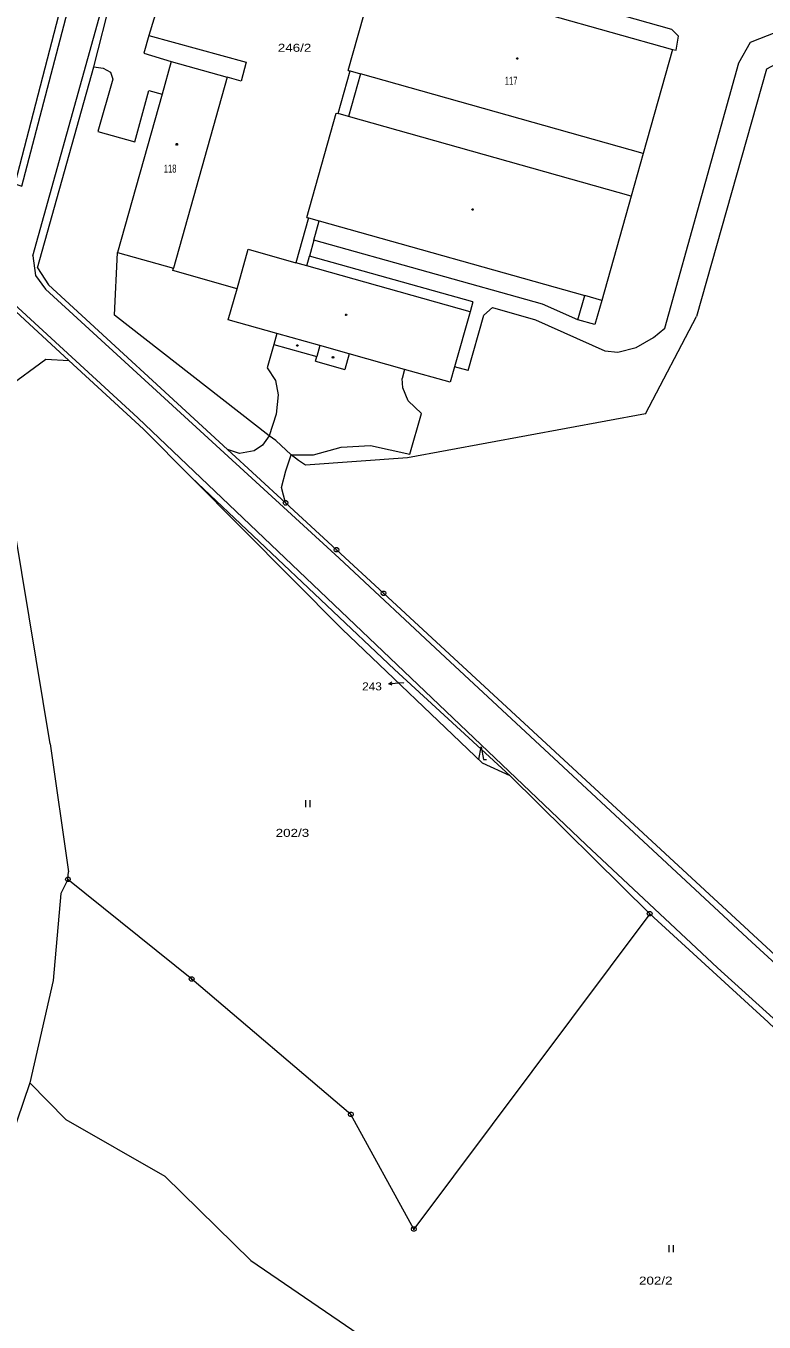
# Model space of a CAD drawing. Extents: x -687390 to -684106, y -954833 to -951648.
# Drawn here: x -686632.4 to -686475.8, y -952373.7 to -952098.4 of the extents above; entities that cross this region are included whole.
import ezdxf
from ezdxf.enums import TextEntityAlignment as Align

# ---------------------------------------------------------------- set-up
doc = ezdxf.new("R2010")
doc.units = 0
doc.header["$LTSCALE"] = 0.68
for name, color, linetype, lineweight in [('1', 7, 'Continuous', 13), ('3', 7, 'Continuous', 13), ('4', 7, 'Continuous', 13), ('5', 7, 'Continuous', 13), ('7', 7, 'Continuous', 13), ('8', 7, 'Continuous', 13)]:
    doc.layers.add(name, color=color, linetype=linetype, lineweight=lineweight)
doc.layers.add('2', color=7, linetype='Continuous')

msp = doc.modelspace()

# ---------------------------------------------------------------- linework, layer by layer
at = {"layer": '1'}
for p, q in [((-686563.98, -952107.85), (-686557.76, -952085.75)), ((-686555.17, -952086.48), (-686495.19, -952103.37)), ((-686617.95, -952107.08), (-686612.96, -952087.48)), ((-686624.07, -952090.85), (-686634.75, -952131.94)), ((-686495.19, -952103.37), (-686501.42, -952125.46)), ((-686629.93, -952149.75), (-686617.95, -952107.08)), ((-686566.16, -952117), (-686563.61, -952107.95)), ((-686563.98, -952107.85), (-686563.61, -952107.95)), ((-686561.36, -952108.59), (-686563.91, -952117.63)), ((-686501.42, -952125.46), (-686561.36, -952108.59)), ((-686589.68, -952109.27), (-686601.09, -952149.84)), ((-686603.49, -952112.89), (-686612.94, -952146.51)), ((-686572.77, -952139.06), (-686566.53, -952116.89)), ((-686566.53, -952116.89), (-686566.16, -952117)), ((-686503.96, -952134.51), (-686563.91, -952117.63)), ((-686503.96, -952134.51), (-686510.2, -952156.67)), ((-686572.4, -952139.16), (-686575.09, -952148.7)), ((-686572.77, -952139.06), (-686572.4, -952139.16)), ((-686571.28, -952143.88), (-686570.13, -952139.8)), ((-686570.13, -952139.8), (-686513.82, -952155.65)), ((-686571.28, -952143.88), (-686572.22, -952147.27)), ((-686612.94, -952146.51), (-686601.09, -952149.84)), ((-686587.59, -952154.21), (-686585.21, -952145.82)), ((-686585.21, -952145.82), (-686575.09, -952148.7)), ((-686572.8, -952149.35), (-686572.22, -952147.27)), ((-686538.12, -952159.14), (-686572.8, -952149.35)), ((-686589.46, -952160.82), (-686587.59, -952154.21)), ((-686579.15, -952163.72), (-686589.46, -952160.82)), ((-686538.12, -952159.14), (-686541.41, -952170.77)), ((-686500.9, -952180.79), (-686490.13, -952160.12)), ((-686579.15, -952163.72), (-686579.8, -952166.05)), ((-686579.8, -952166.05), (-686570.67, -952168.59)), ((-686570.96, -952169.6), (-686570.67, -952168.59)), ((-686563.8, -952168.03), (-686564.73, -952171.34)), ((-686552.04, -952171.33), (-686563.8, -952168.03)), ((-686623.24, -952169.45), (-686607.45, -952184.04)), ((-686570.96, -952169.6), (-686564.73, -952171.34)), ((-686542.35, -952174.06), (-686552.04, -952171.33)), ((-686541.41, -952170.77), (-686542.35, -952174.06)), ((-686597.24, -952194.26), (-686607.45, -952184.04)), ((-686577.28, -952199.69), (-686566.48, -952209.64)), ((-686566.48, -952209.64), (-686556.49, -952218.88)), ((-686437.02, -952329.46), (-686556.49, -952218.88)), ((-686529.63, -952257.62), (-686554.18, -952235.05)), ((-686627.26, -952250.86), (-686623.32, -952278.06)), ((-686500.03, -952286.93), (-686529.63, -952257.62)), ((-686623.46, -952279.64), (-686623.32, -952278.06))]:
    msp.add_line(p, q, dxfattribs=at)
for points in [[(-686458.31, -952095.01), (-686458.62, -952098.41), (-686459.41, -952099.05), (-686475.26, -952107.57), (-686490.13, -952160.12)], [(-686606.29, -952100.39), (-686607.34, -952104.2), (-686601.54, -952105.97), (-686603.49, -952112.89)], [(-686606.29, -952100.39), (-686585.65, -952106.09), (-686586.71, -952110.12), (-686589.68, -952109.27)], [(-686629.93, -952149.75), (-686627.56, -952153.39), (-686589.59, -952188.35)], [(-686623.24, -952169.45), (-686641.99, -952152.16), (-686644.75, -952175.43)], [(-686510.2, -952156.67), (-686511.69, -952161.77), (-686515.24, -952160.79), (-686513.82, -952155.65)], [(-686627.26, -952250.86), (-686637.68, -952187.53), (-686637.52, -952181.59), (-686636.46, -952175.22), (-686628.12, -952169.13), (-686623.24, -952169.45)], [(-686500.9, -952180.79), (-686551.41, -952190.14), (-686573.08, -952191.7), (-686574.56, -952190.71), (-686576.11, -952189.49)], [(-686589.59, -952188.35), (-686577.28, -952199.69), (-686578.13, -952196.45)], [(-686578.13, -952196.45), (-686577.26, -952192.85), (-686576.11, -952189.49)], [(-686529.63, -952257.62), (-686535.51, -952254.94), (-686565.29, -952226.49), (-686597.24, -952194.26), (-686554.18, -952235.05)], [(-686623.46, -952279.64), (-686624.96, -952282.62), (-686626.61, -952301.13), (-686631.53, -952322.87), (-686641.34, -952351.45), (-686652.22, -952362.81), (-686659.63, -952369.13), (-686648.08, -952374.71), (-686634.56, -952381.48), (-686619.46, -952386.48), (-686599.68, -952383.77), (-686603.98, -952392.18), (-686598.64, -952402.07), (-686585.34, -952406.85), (-686566.31, -952418.36), (-686550.51, -952430.86), (-686541.6, -952432.87), (-686525.56, -952458.37), (-686521.93, -952464.8)], [(-686380.07, -952400.11), (-686419.13, -952362.9), (-686474.9, -952309.94), (-686500.03, -952286.93), (-686550.07, -952353.9), (-686563.44, -952329.54), (-686597.2, -952300.8), (-686623.46, -952279.64)], [(-686631.53, -952322.87), (-686623.89, -952330.65), (-686602.88, -952342.69), (-686584.63, -952360.57), (-686544.5, -952388.07), (-686500.88, -952427.16), (-686489.41, -952411.8), (-686486.74, -952409.41), (-686470.09, -952406.69), (-686457.34, -952423.89)]]:
    msp.add_lwpolyline(points, dxfattribs=at)
at = {"layer": '3'}
for p, q in [((-686573.06, -952262.8), (-686573.06, -952264.3)), ((-686572.06, -952264.3), (-686572.06, -952262.8)), ((-686495.98, -952357.31), (-686495.98, -952358.81)), ((-686494.98, -952358.81), (-686494.98, -952357.31))]:
    msp.add_line(p, q, dxfattribs=at)
msp.add_lwpolyline([(-686536.302, -952254.17), (-686535.8, -952251.49), (-686535.298, -952254.17), (-686534.628, -952254.17)], dxfattribs=at)
at = {"layer": '4'}
for p, q in [((-686630.91, -952147.24), (-686613.98, -952086.25)), ((-686604.48, -952094.39), (-686606.29, -952100.39)), ((-686495.19, -952103.37), (-686494.39, -952103.57)), ((-686601.54, -952105.97), (-686589.68, -952109.27)), ((-686563.61, -952107.95), (-686561.36, -952108.59)), ((-686606.28, -952112.13), (-686603.49, -952112.89)), ((-686563.91, -952117.63), (-686566.16, -952117)), ((-686501.42, -952125.46), (-686503.96, -952134.51)), ((-686572.4, -952139.16), (-686570.13, -952139.8)), ((-686630.91, -952147.24), (-686630.38, -952151.39)), ((-686601.23, -952150.35), (-686601.09, -952149.84)), ((-686572.8, -952149.35), (-686575.09, -952148.7)), ((-686537.56, -952156.98), (-686572.22, -952147.27)), ((-686641.87, -952151.11), (-686608.66, -952181.61)), ((-686587.59, -952154.21), (-686601.23, -952150.35)), ((-686537.56, -952156.98), (-686538.12, -952159.14)), ((-686510.2, -952156.67), (-686513.82, -952155.65)), ((-686570.03, -952166.28), (-686579.15, -952163.72)), ((-686570.03, -952166.28), (-686570.67, -952168.59)), ((-686563.8, -952168.03), (-686570.03, -952166.28)), ((-686552.04, -952171.33), (-686552.58, -952173.24)), ((-686538.52, -952171.59), (-686541.41, -952170.77)), ((-686485.61, -952298.39), (-686473.8, -952309.08))]:
    msp.add_line(p, q, dxfattribs=at)
for points in [[(-686634.75, -952131.94), (-686633.22, -952132.4), (-686602.22, -952013.72)], [(-686494.39, -952103.57), (-686493.89, -952100.6), (-686495.3, -952099.13), (-686553.02, -952082.78), (-686554.1, -952082.73)], [(-686538.52, -952171.59), (-686535.19, -952159.83), (-686533.41, -952158.16), (-686524.27, -952160.78), (-686509.57, -952167.38), (-686506.81, -952167.68), (-686502.92, -952166.7), (-686499.22, -952164.59), (-686496.84, -952162.61), (-686481.09, -952106.22), (-686478.65, -952101.84), (-686473.06, -952099.64), (-686469.49, -952096.79), (-686467.86, -952094.29)], [(-686617.95, -952107.08), (-686615.96, -952107.33), (-686614.44, -952108.23), (-686613.91, -952109.67), (-686617.09, -952120.82), (-686609.24, -952123), (-686606.28, -952112.13)], [(-686515.24, -952160.79), (-686522.8, -952157.46), (-686571.28, -952143.88)], [(-686576.11, -952189.49), (-686579.34, -952186.46), (-686580.74, -952185.47), (-686613.62, -952159.83), (-686612.94, -952146.51)], [(-686630.38, -952151.39), (-686628.23, -952154.29), (-686565.92, -952211.42)], [(-686579.8, -952166.05), (-686581.22, -952171.03), (-686579.39, -952173.66), (-686578.87, -952176.74), (-686579.29, -952180.85), (-686580.74, -952185.47), (-686582.19, -952187.41), (-686583.96, -952188.62), (-686587.07, -952189.2), (-686589.59, -952188.35)], [(-686576.11, -952189.49), (-686571.34, -952189.48), (-686565.46, -952187.84), (-686559.27, -952187.47), (-686550.92, -952189.34), (-686548.41, -952180.73), (-686551.27, -952177.98), (-686552.41, -952175.23), (-686552.58, -952173.24)], [(-686608.66, -952181.61), (-686513.52, -952272.32), (-686485.61, -952298.39)], [(-686565.92, -952211.42), (-686543.33, -952232.55), (-686478.33, -952293), (-686437.65, -952330.35), (-686375.12, -952389.72), (-686263.35, -952515.62)]]:
    msp.add_lwpolyline(points, dxfattribs=at)
at = {"layer": '5'}
for points in [[(-686528.05, -952105.14), (-686527.96, -952105.29), (-686528.05, -952105.44), (-686528.23, -952105.44), (-686528.32, -952105.29), (-686528.23, -952105.14)], [(-686600.27, -952123.38), (-686600.18, -952123.53), (-686600.27, -952123.68), (-686600.45, -952123.68), (-686600.54, -952123.53), (-686600.45, -952123.38)], [(-686537.53, -952137.25), (-686537.44, -952137.4), (-686537.53, -952137.55), (-686537.71, -952137.55), (-686537.8, -952137.4), (-686537.71, -952137.25)], [(-686564.35, -952159.57), (-686564.26, -952159.72), (-686564.35, -952159.87), (-686564.53, -952159.87), (-686564.62, -952159.72), (-686564.53, -952159.57)], [(-686574.69, -952166.1), (-686574.6, -952166.25), (-686574.69, -952166.4), (-686574.87, -952166.4), (-686574.96, -952166.25), (-686574.87, -952166.1)], [(-686567.13, -952168.63), (-686567.04, -952168.78), (-686567.13, -952168.93), (-686567.31, -952168.93), (-686567.4, -952168.78), (-686567.31, -952168.63)]]:
    msp.add_lwpolyline(points, close=True, dxfattribs=at)
at = {"layer": '7'}
for p in [(-686555.398, -952238.115), (-686552.19, -952237.94)]:
    msp.add_line(p, (-686553.4, -952237.9), dxfattribs=at)
msp.add_lwpolyline([(-686554.696, -952238.376), (-686555.398, -952238.115), (-686554.768, -952237.71)], dxfattribs=at)
at = {"layer": '8'}
for p, q in [((-686577.4, -952199.69), (-686577.16, -952199.69)), ((-686566.6, -952209.64), (-686566.36, -952209.64)), ((-686566.6, -952209.64), (-686566.36, -952209.64)), ((-686556.61, -952218.88), (-686556.37, -952218.88)), ((-686623.58, -952279.64), (-686623.34, -952279.64)), ((-686500.15, -952286.93), (-686499.91, -952286.93)), ((-686597.32, -952300.8), (-686597.08, -952300.8)), ((-686563.56, -952329.54), (-686563.32, -952329.54)), ((-686550.19, -952353.9), (-686549.95, -952353.9))]:
    msp.add_line(p, q, dxfattribs=at)
for points in [[(-686577.13, -952199.21), (-686576.88, -952199.39), (-686576.78, -952199.68), (-686576.88, -952199.97), (-686577.13, -952200.15), (-686577.44, -952200.15), (-686577.69, -952199.97), (-686577.79, -952199.68), (-686577.69, -952199.39), (-686577.44, -952199.21)], [(-686566.33, -952209.16), (-686566.08, -952209.34), (-686565.98, -952209.63), (-686566.08, -952209.92), (-686566.33, -952210.1), (-686566.64, -952210.1), (-686566.89, -952209.92), (-686566.99, -952209.63), (-686566.89, -952209.34), (-686566.64, -952209.16)], [(-686566.33, -952209.16), (-686566.08, -952209.34), (-686565.98, -952209.63), (-686566.08, -952209.92), (-686566.33, -952210.1), (-686566.64, -952210.1), (-686566.89, -952209.92), (-686566.99, -952209.63), (-686566.89, -952209.34), (-686566.64, -952209.16)], [(-686556.34, -952218.4), (-686556.09, -952218.58), (-686555.99, -952218.87), (-686556.09, -952219.16), (-686556.34, -952219.34), (-686556.65, -952219.34), (-686556.9, -952219.16), (-686557, -952218.87), (-686556.9, -952218.58), (-686556.65, -952218.4)], [(-686623.31, -952279.16), (-686623.06, -952279.34), (-686622.96, -952279.63), (-686623.06, -952279.92), (-686623.31, -952280.1), (-686623.62, -952280.1), (-686623.87, -952279.92), (-686623.97, -952279.63), (-686623.87, -952279.34), (-686623.62, -952279.16)], [(-686499.88, -952286.45), (-686499.63, -952286.63), (-686499.53, -952286.92), (-686499.63, -952287.21), (-686499.88, -952287.39), (-686500.19, -952287.39), (-686500.44, -952287.21), (-686500.54, -952286.92), (-686500.44, -952286.63), (-686500.19, -952286.45)], [(-686597.05, -952300.32), (-686596.8, -952300.5), (-686596.7, -952300.79), (-686596.8, -952301.08), (-686597.05, -952301.26), (-686597.36, -952301.26), (-686597.61, -952301.08), (-686597.71, -952300.79), (-686597.61, -952300.5), (-686597.36, -952300.32)], [(-686563.29, -952329.06), (-686563.04, -952329.24), (-686562.94, -952329.53), (-686563.04, -952329.82), (-686563.29, -952330), (-686563.6, -952330), (-686563.85, -952329.82), (-686563.95, -952329.53), (-686563.85, -952329.24), (-686563.6, -952329.06)], [(-686549.92, -952353.42), (-686549.67, -952353.6), (-686549.57, -952353.89), (-686549.67, -952354.18), (-686549.92, -952354.36), (-686550.23, -952354.36), (-686550.48, -952354.18), (-686550.58, -952353.89), (-686550.48, -952353.6), (-686550.23, -952353.42)]]:
    msp.add_lwpolyline(points, close=True, dxfattribs=at)

# ---------------------------------------------------------------- texts
at = {"layer": '2'}
for s, height, width, p in [('246/2', 1.7, 1.25, (-686578.935, -952103.88)), ('117', 1.7, 0.65, (-686530.755, -952110.89)), ('118', 1.7, 0.65, (-686603.125, -952129.54)), ('243', 0.1, 1.1, (-686552.162, -952237.94)), ('202/3', 1.7, 1.25, (-686579.385, -952270.61)), ('202/2', 1.7, 1.25, (-686502.295, -952365.7))]:
    msp.add_text(s, height=height, dxfattribs=dict(at, width=width)).set_placement(p)
at = {"layer": '7', "width": 1.1}
msp.add_text('243', height=1.7, dxfattribs=at).set_placement((-686556.866, -952239.5), align=Align.RIGHT)

doc.saveas('drawing.dxf')
